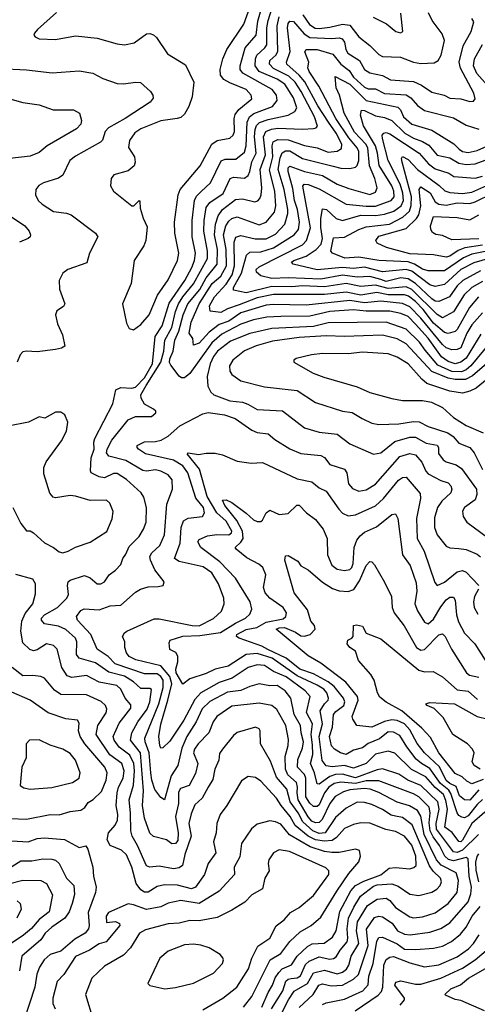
# Model space of a CAD drawing. Extents: x 1308313 to 1441400, y 959662 to 1036319.
# Tile 396 of 656: x 1352738 to 1355256, y 1020980 to 1026400. Entities that reach past the tile are written whole.
import ezdxf

# ---------------------------------------------------------------- set-up
doc = ezdxf.new("R2010")
doc.units = 0

msp = doc.modelspace()

# ---------------------------------------------------------------- linework, layer by layer
at = {"layer": '0CON10XD'}
for points in [[(1353365, 1024693.3), (1353405, 1024721.2), (1353451.4, 1024775), (1353496.5, 1024883.5), (1353555, 1024968.1), (1353606, 1025075), (1353612.9, 1025115), (1353591.5, 1025225), (1353589.1, 1025285), (1353610, 1025435), (1353621.3, 1025465), (1353730.7, 1025595), (1353795, 1025715.4), (1353825, 1025735.3), (1353895, 1025747.9), (1353913.6, 1025765), (1353919.5, 1025785), (1353918.1, 1025855), (1353923, 1025877), (1353943.3, 1025905), (1354014.6, 1025965), (1354011.8, 1025985), (1353985, 1026016.2), (1353895, 1026052.5), (1353860.8, 1026070.7), (1353843.5, 1026095), (1353841.2, 1026125), (1353856.7, 1026185), (1353877.2, 1026235), (1353971.6, 1026375), (1354030.6, 1026539.4)], [(1354171.3, 1020915), (1354216.7, 1021005), (1354247.7, 1021052.3), (1354321.5, 1021095), (1354355.4, 1021154.6), (1354415, 1021167.8), (1354485, 1021148), (1354515, 1021157.1), (1354536.8, 1021173.2), (1354549, 1021195), (1354562.3, 1021245), (1354604.5, 1021315), (1354591.5, 1021385), (1354597, 1021435), (1354650.9, 1021525), (1354705, 1021559.8), (1354754, 1021564), (1354775, 1021552.2), (1354805, 1021512.4), (1354885, 1021461.9), (1354905, 1021456.4), (1354955, 1021461.8), (1355025, 1021484.7), (1355096.5, 1021535), (1355145.7, 1021595), (1355152.1, 1021662.1), (1355139.2, 1021705), (1355056.5, 1021746.5), (1355031.3, 1021775), (1354962.7, 1021915), (1354945.8, 1022015.8), (1354926.3, 1022046.3), (1354883.7, 1022073.7), (1354815, 1022092.7), (1354715, 1022145.9), (1354666.5, 1022165), (1354635, 1022168.3), (1354555, 1022161.3), (1354519.7, 1022150.3), (1354473.6, 1022125), (1354445, 1022086.6), (1354402.1, 1021997.9), (1354385, 1021981.9), (1354365, 1021978.5), (1354345, 1021988.3), (1354325, 1022012.9), (1354270.8, 1022105), (1354264.4, 1022145), (1354266.3, 1022176.3), (1354260.5, 1022200.5), (1354214.1, 1022244.1), (1354199.8, 1022275), (1354198.7, 1022345), (1354215.8, 1022405.8), (1354217.7, 1022437.7), (1354201.9, 1022515), (1354153.7, 1022603.7), (1354125, 1022625.3), (1354055, 1022638.8), (1353905, 1022621.2), (1353822.7, 1022565), (1353801.8, 1022535), (1353778.8, 1022475), (1353720.8, 1022415), (1353700.5, 1022385), (1353695.3, 1022365), (1353718.3, 1022305), (1353705, 1022250), (1353670.3, 1022185), (1353622.5, 1022167.5), (1353611.2, 1022148.8), (1353611.8, 1022085), (1353596.3, 1022015), (1353610.1, 1021925), (1353607.5, 1021882.5), (1353595, 1021865.7), (1353575, 1021863.7), (1353545, 1021885.5), (1353474, 1021904), (1353455, 1021922.9), (1353424.8, 1022004.8), (1353413.7, 1022075), (1353419.9, 1022155), (1353402.3, 1022365), (1353347.3, 1022435), (1353354.3, 1022475), (1353388.1, 1022535), (1353440.1, 1022605), (1353455, 1022645.8), (1353462.7, 1022712.7), (1353455, 1022718.9), (1353405, 1022719), (1353365, 1022755.6), (1353315, 1022786.3), (1353228.1, 1022808.1), (1353155, 1022860.6), (1353065, 1022885.4), (1353050.6, 1022905), (1353051.9, 1022975), (1353045.8, 1022995), (1352992.6, 1023042.6), (1352951.9, 1023061.9), (1352875.3, 1023075.3), (1352857.8, 1023095), (1352858.5, 1023105), (1352874.6, 1023125), (1352945.3, 1023165), (1352996.7, 1023215), (1353006.9, 1023236.9), (1353001.6, 1023285), (1353005, 1023306), (1353015, 1023315.5), (1353095, 1023341.4), (1353125, 1023326.9), (1353165, 1023295.6), (1353185, 1023294.4), (1353204.2, 1023305), (1353230.8, 1023345), (1353265, 1023369.4), (1353295, 1023400.8), (1353305.3, 1023434.7), (1353322.5, 1023457.5), (1353339.8, 1023500.3), (1353394.6, 1023555), (1353418.5, 1023595), (1353433.2, 1023635), (1353436.6, 1023715), (1353421.7, 1023771.7), (1353406.9, 1023795), (1353325, 1023869.2), (1353275, 1023902.7), (1353255, 1023902.5), (1353205, 1023877.3), (1353175, 1023883.5), (1353131.8, 1023905), (1353127.3, 1023917.3), (1353132.3, 1023987.7), (1353147.5, 1024035), (1353145.7, 1024075), (1353151.1, 1024095), (1353249.7, 1024285), (1353267, 1024363), (1353295, 1024376.2), (1353355, 1024371.1), (1353375, 1024376.7), (1353425, 1024428.7), (1353468.7, 1024505), (1353484.2, 1024655.8), (1353522.9, 1024715), (1353560.2, 1024839.8), (1353646.8, 1024965), (1353684.8, 1025035), (1353699.5, 1025075), (1353705.9, 1025115), (1353686.7, 1025205), (1353686.5, 1025295), (1353700.4, 1025405), (1353711.6, 1025428.4), (1353736.2, 1025453.8), (1353788.7, 1025501.3), (1353847.5, 1025622.5), (1353868, 1025632), (1353927.9, 1025632.1), (1353975, 1025670), (1353984.6, 1025705.4), (1353989, 1025835), (1354003, 1025865), (1354026.9, 1025883.1), (1354128.3, 1025921.7), (1354155.3, 1025954.7), (1354150.8, 1025985), (1354127.5, 1026015), (1353966.4, 1026105), (1353951.6, 1026125), (1353950.8, 1026145), (1353979.2, 1026245), (1354038.8, 1026315), (1354048.6, 1026391.4), (1354078, 1026495)], [(1353433.2, 1024386.8), (1353515.2, 1024515), (1353530.8, 1024575), (1353537.2, 1024635), (1353575, 1024704.7), (1353595.7, 1024794.3), (1353612.3, 1024835), (1353636.2, 1024875), (1353694.9, 1024945), (1353771.1, 1025085), (1353771.2, 1025125), (1353751, 1025235), (1353752.8, 1025295), (1353765, 1025365.6), (1353785, 1025394.1), (1353856.9, 1025443.1), (1353895.4, 1025525), (1353915, 1025533.7), (1353975, 1025528.2), (1353995, 1025542.9), (1354005.1, 1025564.9), (1354015, 1025616.9), (1354039.7, 1025665), (1354030.8, 1025755), (1354034.2, 1025795.8), (1354041.9, 1025818.1), (1354057, 1025833), (1354105, 1025850.1), (1354216, 1025874), (1354252.1, 1025895), (1354262.1, 1025915), (1354245, 1025969.6), (1354196.5, 1026045), (1354155, 1026072), (1354056.2, 1026115), (1354033.3, 1026145), (1354035.5, 1026184.5), (1354043, 1026205), (1354087.6, 1026245), (1354098.2, 1026261.8), (1354098.2, 1026355), (1354105.1, 1026394.9), (1354135, 1026488)], [(1352940.3, 1026439.7), (1352836, 1026345), (1352820, 1026325), (1352816.7, 1026315), (1352822.5, 1026305), (1352845, 1026294.4), (1352935, 1026290.5), (1353045, 1026310), (1353165, 1026297.7), (1353275, 1026266.7), (1353315, 1026261.1), (1353367.4, 1026272.6), (1353435, 1026321.1), (1353455, 1026323.1), (1353475, 1026316.9), (1353491.4, 1026301.4), (1353551.1, 1026211.1), (1353651.3, 1026151.3), (1353695.7, 1026055), (1353686.4, 1025975), (1353668.6, 1025921.4), (1353645, 1025879.1), (1353625, 1025861.2), (1353604.1, 1025855.9), (1353515, 1025843.1), (1353405, 1025798.9), (1353372.3, 1025777.7), (1353342.5, 1025735), (1353336.5, 1025696.5), (1353370, 1025645), (1353374.4, 1025615), (1353368.6, 1025595), (1353335, 1025566.9), (1353256.7, 1025545), (1353242, 1025525), (1353238, 1025485), (1353253.8, 1025455), (1353355, 1025375.8), (1353365.5, 1025374.5), (1353395, 1025403.8), (1353399.4, 1025399.4), (1353401.7, 1025361.7), (1353416.6, 1025306.6), (1353439.4, 1025259.4), (1353432.9, 1025185), (1353421.4, 1025155), (1353367.5, 1025075), (1353352.3, 1024947.7), (1353303.9, 1024836.1), (1353325, 1024730), (1353340.7, 1024700.7), (1353365, 1024693.3)], [(1355275, 1024669.4), (1355195, 1024536.5), (1355165, 1024515.2), (1355135, 1024505.8), (1355095, 1024519.2), (1355058.8, 1024545), (1354985, 1024646.3), (1354915, 1024724.1), (1354875, 1024765.2), (1354835, 1024782.5), (1354775, 1024795.1), (1354644.6, 1024794.6), (1354575, 1024803.4), (1354445, 1024794), (1354335, 1024767.3), (1354175.4, 1024765.4), (1354097.1, 1024762.9), (1354025, 1024748.5), (1353955, 1024724.8), (1353850.4, 1024669.6), (1353795, 1024620.7), (1353675, 1024452.7), (1353645, 1024427.8), (1353628.3, 1024428.3), (1353615, 1024437.1), (1353568.9, 1024498.9), (1353563.2, 1024513.2), (1353565, 1024533.8), (1353582.6, 1024575), (1353592, 1024635), (1353613.1, 1024685), (1353637.8, 1024775), (1353664, 1024836), (1353728.8, 1024915), (1353765, 1024978.1), (1353825.5, 1025055), (1353825.9, 1025135), (1353809.2, 1025215), (1353815.7, 1025275), (1353829.7, 1025319.7), (1353854.8, 1025355), (1353925, 1025410.7), (1353964.3, 1025414.3), (1354032.2, 1025397.8), (1354047.5, 1025402.5), (1354059.2, 1025415), (1354067.4, 1025435), (1354071, 1025475), (1354061.2, 1025575), (1354091.1, 1025655), (1354079.3, 1025755), (1354093.3, 1025785), (1354122.7, 1025797.3), (1354157.6, 1025802.4), (1354295, 1025796.7), (1354355, 1025800.3), (1354370, 1025805), (1354375.8, 1025814.2), (1354360.7, 1025865), (1354287.3, 1026005), (1354254, 1026055), (1354219.2, 1026089.2), (1354135, 1026130.3), (1354112.6, 1026155), (1354114.8, 1026175), (1354146.8, 1026205), (1354158.3, 1026225), (1354154.4, 1026365.6), (1354166.1, 1026415)], [(1354296.3, 1026426.3), (1354332.5, 1026372.5), (1354363.8, 1026353.8), (1354385, 1026350.6), (1354445, 1026357.7), (1354515, 1026374.4), (1354555, 1026370), (1354605, 1026304.6), (1354665, 1026257.7), (1354715, 1026207.9), (1354735, 1026197.5), (1354833.4, 1026193.4), (1354905.3, 1026165.3), (1354945, 1026158.2), (1355018.3, 1026161.7), (1355040, 1026175), (1355057.9, 1026205), (1355074.6, 1026285), (1355062.2, 1026322.2), (1355006.9, 1026395), (1354988.1, 1026438.1)], [(1354683.7, 1026413.7), (1354756.2, 1026376.2), (1354807.5, 1026335), (1354833.3, 1026326.7), (1354845.8, 1026334.2), (1354835.6, 1026435)], [(1355074.2, 1025984.2), (1355105, 1025968.2), (1355165, 1025964.1), (1355215, 1025948.5), (1355235, 1025951.4), (1355244.4, 1025965), (1355236.9, 1025995), (1355162.8, 1026132.8), (1355155.9, 1026165), (1355178.8, 1026255), (1355222.8, 1026335), (1355237.1, 1026387.1), (1355226.4, 1026406.4)], [(1355284.6, 1024785.4), (1355225, 1024719.5), (1355199.2, 1024675), (1355165.8, 1024594.2), (1355145, 1024583.9), (1355115, 1024582.3), (1355085, 1024594.2), (1355065, 1024611.5), (1354945, 1024756.8), (1354885, 1024819.9), (1354845, 1024837.2), (1354725, 1024850.9), (1354635, 1024842), (1354555, 1024854.9), (1354315, 1024828.7), (1354135, 1024832.3), (1354095, 1024828), (1353955, 1024785.9), (1353888.7, 1024741.3), (1353835, 1024722), (1353780.1, 1024679.9), (1353725, 1024619.3), (1353695, 1024608), (1353690, 1024645), (1353670.5, 1024675), (1353682.4, 1024735), (1353724.9, 1024835), (1353796.9, 1024946.9), (1353845, 1024987.7), (1353876, 1025045), (1353873.3, 1025135), (1353860.3, 1025215), (1353872.3, 1025265), (1353888.3, 1025291.7), (1353905, 1025305.7), (1353935, 1025314.3), (1354055, 1025270.8), (1354095, 1025286), (1354139.2, 1025340.8), (1354146.9, 1025375), (1354141.5, 1025455), (1354111.7, 1025571.7), (1354130.6, 1025645), (1354128.1, 1025705), (1354133.3, 1025726.7), (1354159.3, 1025740.7), (1354215, 1025738.2), (1354305, 1025707.1), (1354375, 1025695.2), (1354435, 1025671.3), (1354484.8, 1025675.2), (1354508.8, 1025691.2), (1354509.8, 1025715), (1354480.3, 1025775), (1354438.1, 1025835), (1354379.1, 1025925), (1354307.6, 1026057.6), (1354275.2, 1026095.2), (1354208.3, 1026155), (1354206.5, 1026165), (1354226, 1026224), (1354212.3, 1026355), (1354215, 1026379.5), (1354225, 1026391.8), (1354245, 1026388.9), (1354302.5, 1026322.4), (1354335, 1026301.2), (1354455, 1026296.2), (1354495, 1026300.2), (1354511.8, 1026295), (1354525, 1026275.5), (1354532.9, 1026235), (1354544.2, 1026215), (1354607.5, 1026175), (1354636.1, 1026126.1), (1354665, 1026107.6), (1354735, 1026091.9), (1354778.5, 1026068.5), (1354905, 1026059.6), (1354949.3, 1026039.3), (1355005, 1026001.1), (1355074.2, 1025984.2)], [(1355262.9, 1024875), (1355213.1, 1024815), (1355145, 1024693.9), (1355135, 1024683.6), (1355095, 1024672), (1355075, 1024677.3), (1355015, 1024729.7), (1354957.7, 1024805), (1354915, 1024848.4), (1354877.4, 1024877.4), (1354855, 1024885.1), (1354765, 1024885.8), (1354702.5, 1024897.5), (1354615, 1024883.1), (1354535, 1024900.2), (1354415, 1024886.8), (1354135, 1024887.9), (1354045, 1024868.9), (1353945, 1024830.2), (1353881.6, 1024808.4), (1353845, 1024787.8), (1353785.3, 1024795.3), (1353783.2, 1024825), (1353810, 1024875), (1353875, 1024944.5), (1353907.6, 1024995), (1353919.5, 1025045), (1353918.4, 1025175), (1353928, 1025202), (1353955, 1025212.1), (1354033.3, 1025193.3), (1354095, 1025194.1), (1354145, 1025219.1), (1354197.1, 1025275), (1354213.9, 1025333.9), (1354214.1, 1025355), (1354193, 1025465), (1354160.4, 1025575), (1354171.5, 1025638.5), (1354182.8, 1025667.2), (1354201.2, 1025678.8), (1354225, 1025677.4), (1354295, 1025636.3), (1354462.6, 1025592.6), (1354505, 1025582.4), (1354555, 1025580.3), (1354585, 1025587.9), (1354595, 1025596.7), (1354604.5, 1025625.5), (1354604.5, 1025675), (1354595.8, 1025695), (1354548.5, 1025748.6), (1354476.8, 1025855), (1354383.5, 1026033.5), (1354330.3, 1026115), (1354322.8, 1026135), (1354328.9, 1026165), (1354307.4, 1026222.6), (1354313.8, 1026236.2), (1354375, 1026236.3), (1354460.4, 1026210.4), (1354505.2, 1026155), (1354550.3, 1026120.3), (1354575, 1026083.1), (1354635, 1026029), (1354655, 1026020), (1354695, 1026018.4), (1354745, 1025994.3), (1354865, 1025986.5), (1354890.4, 1025970.4), (1354927.3, 1025927.3), (1354965, 1025899.7), (1355125, 1025859.1), (1355195, 1025818.7), (1355265, 1025796.7)], [(1355403.8, 1025935), (1355253.9, 1026103.9), (1355235.9, 1026145), (1355240, 1026185), (1355285, 1026263.8)], [(1352625, 1026130.8), (1352775, 1026123.1), (1352917.4, 1026107.4), (1353065, 1026118.5), (1353140, 1026105), (1353196.3, 1026076.3), (1353275, 1026049.4), (1353307, 1026047), (1353376.6, 1026056.6), (1353403.4, 1026053.4), (1353458.6, 1026005), (1353471.4, 1025985), (1353472.7, 1025967.3), (1353455.8, 1025945), (1353317.7, 1025855), (1353226.4, 1025805), (1353208.9, 1025785), (1353192.9, 1025737.1), (1353182.9, 1025725), (1353045, 1025649.2), (1353013.5, 1025625), (1352975, 1025544.3), (1352952.3, 1025527.7), (1352868.6, 1025501.4), (1352843.7, 1025486.3), (1352827.5, 1025465), (1352825.7, 1025435), (1352840, 1025405), (1352862.5, 1025385), (1352925, 1025344.4), (1352995, 1025334.4), (1353021.2, 1025325), (1353155.5, 1025225.5), (1353167.5, 1025205), (1353122.5, 1025115), (1353108.1, 1025061.9), (1353003.8, 1025025), (1352975, 1025003.8), (1352955.8, 1024965), (1352957, 1024917), (1352985.6, 1024835), (1352978.3, 1024821.7), (1352942.6, 1024797.4), (1352934.4, 1024775), (1352945.6, 1024725), (1352974.5, 1024664.5), (1352986.9, 1024603.1), (1352968.7, 1024591.3), (1352935.7, 1024584.3), (1352835, 1024572.5), (1352775, 1024575.7), (1352755, 1024570.8), (1352740.8, 1024555), (1352724, 1024515)], [(1355285, 1024959.5), (1355226.1, 1024925), (1355184, 1024886), (1355125, 1024791.2), (1355065, 1024759.5), (1355035, 1024776.2), (1354895, 1024913.9), (1354865, 1024928.5), (1354765, 1024920.2), (1354695, 1024939.1), (1354615, 1024930.7), (1354535, 1024947), (1354415, 1024930), (1354295, 1024934.5), (1354235, 1024928.9), (1354125, 1024931.9), (1353985, 1024896.7), (1353915, 1024911.8), (1353914.8, 1024925), (1353959.3, 1025005), (1353985.9, 1025104.1), (1354005, 1025120), (1354065, 1025121.8), (1354135, 1025143.8), (1354247.5, 1025215), (1354273, 1025245), (1354277.6, 1025285), (1354267.1, 1025355), (1354250.1, 1025405), (1354241.1, 1025471.1), (1354214.8, 1025565), (1354215.2, 1025584.8), (1354225, 1025594.1), (1354305, 1025563.5), (1354405, 1025542), (1354485, 1025495.2), (1354549.3, 1025470.7), (1354665, 1025438), (1354695, 1025451.2), (1354705.3, 1025475), (1354692.6, 1025525), (1354662.4, 1025595), (1354654.3, 1025695), (1354642.7, 1025715), (1354580.6, 1025780.6), (1354523.6, 1025885), (1354498.4, 1025985), (1354479, 1026025), (1354473.6, 1026086.4), (1354555.4, 1026045), (1354645, 1025954.5), (1354818.2, 1025918.2), (1354832.9, 1025902.9), (1354849.8, 1025865), (1354895, 1025824.7), (1355005, 1025792.2), (1355126.9, 1025716.9), (1355156.3, 1025686.3), (1355175, 1025674.4), (1355205, 1025667.9), (1355255, 1025678.9), (1355345, 1025720.4)], [(1352585, 1025991.5), (1352755, 1025943.8), (1352845, 1025931.5), (1352923.1, 1025903.1), (1353033.4, 1025903.4), (1353067.5, 1025885), (1353078.5, 1025845), (1353074.4, 1025825), (1353050.5, 1025799.5), (1352890, 1025705), (1352845, 1025668.9), (1352795, 1025648.8), (1352684.7, 1025635.3)], [(1355273.2, 1025016.8), (1355176.9, 1024965), (1355144.4, 1024935), (1355102.5, 1024875), (1355045, 1024847.8), (1355025, 1024851.2), (1355005, 1024864), (1354915, 1024947.3), (1354875, 1024973.5), (1354835, 1024978.2), (1354755, 1024959.2), (1354725, 1024969.4), (1354664.4, 1024985.6), (1354595, 1024981.8), (1354515, 1024992.8), (1354395, 1024971.4), (1354215, 1024979.6), (1354125.7, 1024975.7), (1354065, 1024989.8), (1354040.2, 1025010.3), (1354039.6, 1025025), (1354055, 1025039.7), (1354295, 1025160.4), (1354317, 1025185), (1354337.6, 1025255), (1354296.9, 1025483.1), (1354303.5, 1025495), (1354325, 1025493.4), (1354385, 1025469.5), (1354535.3, 1025384.7), (1354645, 1025372.6), (1354696.6, 1025373.4), (1354781.5, 1025405), (1354798.9, 1025425), (1354796.9, 1025455), (1354786, 1025485), (1354716.8, 1025596.8), (1354707.4, 1025665), (1354695.3, 1025705), (1354629.3, 1025815), (1354612.6, 1025875), (1354618.5, 1025901.5), (1354635, 1025899.4), (1354695, 1025869.7), (1354745, 1025862), (1354785, 1025845.2), (1354857.4, 1025775), (1354905, 1025746.7), (1354955, 1025730), (1354989.5, 1025709.5), (1355034.6, 1025654.6), (1355105, 1025638.7), (1355155, 1025610.6), (1355195, 1025602.4), (1355245, 1025606.2), (1355353.9, 1025646.1)], [(1355325, 1025086.6), (1355237.7, 1025062.3), (1355165, 1025024.3), (1355075, 1024942.5), (1355025, 1024931.9), (1354995, 1024939.7), (1354895.2, 1025015), (1354865, 1025025.3), (1354735, 1025012.4), (1354635, 1025036.7), (1354575, 1025029.5), (1354515, 1025035.6), (1354375, 1025022.2), (1354243.4, 1025053.4), (1354233.3, 1025065), (1354246.7, 1025075), (1354315, 1025098.5), (1354369, 1025135), (1354396, 1025165), (1354404.8, 1025195.2), (1354394.6, 1025255.4), (1354394.2, 1025305.8), (1354405, 1025358.1), (1354425.4, 1025355), (1354479.5, 1025305), (1354515, 1025293.8), (1354615, 1025322.9), (1354698.3, 1025321.7), (1354745, 1025329.3), (1354795.9, 1025345), (1354837.4, 1025375), (1354849.7, 1025405), (1354845.6, 1025445), (1354830.7, 1025495), (1354766.4, 1025625), (1354734.8, 1025745.2), (1354733.3, 1025765), (1354740.9, 1025775), (1354755, 1025778.1), (1354775, 1025772.3), (1354935.6, 1025665.6), (1354986.8, 1025606.8), (1355025, 1025579.3), (1355098.6, 1025555), (1355125.9, 1025535.9), (1355245, 1025527), (1355285, 1025538.5)], [(1355505, 1025164.2), (1355225, 1025109.4), (1355180.5, 1025089.5), (1355075, 1025017.5), (1354985, 1025017.2), (1354955, 1025027.4), (1354911.1, 1025055), (1354875, 1025066.4), (1354715, 1025075.2), (1354605, 1025093.3), (1354527, 1025087), (1354459.2, 1025115), (1354450, 1025125), (1354465, 1025198.6), (1354525, 1025202.7), (1354604.3, 1025245.7), (1354645, 1025258.7), (1354772.3, 1025275), (1354846.9, 1025313.1), (1354882.3, 1025345), (1354892.9, 1025377.1), (1354894.7, 1025425), (1354843, 1025615), (1354839.2, 1025635), (1354844.1, 1025645.9), (1354875, 1025629.6), (1354926.5, 1025575), (1355047, 1025487), (1355077.9, 1025457.9), (1355105, 1025448.6), (1355175, 1025442.5), (1355225, 1025451.2), (1355325, 1025494.8)], [(1355285, 1025158.9), (1355186.6, 1025143.4), (1355151.4, 1025128.6), (1355105, 1025097.7), (1355085, 1025092.8), (1355015, 1025105.2), (1354885, 1025110.4), (1354755.8, 1025145), (1354705, 1025169.1), (1354696.8, 1025185), (1354715, 1025208.7), (1354865, 1025249.6), (1354921.3, 1025305), (1354934.2, 1025325.8), (1354945.4, 1025375), (1354936.7, 1025465), (1354945, 1025480.4), (1354996.5, 1025446.5), (1355025, 1025397.8), (1355044.3, 1025384.3), (1355085, 1025378.8), (1355145, 1025391.9), (1355215, 1025388.7), (1355245, 1025396.9), (1355341.4, 1025445)], [(1352676.7, 1025325), (1352765.7, 1025265), (1352790, 1025235), (1352797.5, 1025215), (1352796, 1025205), (1352785, 1025195.8), (1352737.5, 1025175)], [(1355265, 1025194.4), (1355115, 1025187.5), (1355065, 1025211.4), (1355027.4, 1025217.4), (1355008.7, 1025228.7), (1355000, 1025245), (1354998.8, 1025265), (1355015, 1025315.6), (1355145, 1025311.5), (1355215, 1025297.3), (1355265, 1025325.4)], [(1355325, 1024621.1), (1355220.6, 1024495), (1355195, 1024473.3), (1355168.4, 1024461.6), (1355115, 1024464.1), (1355038.9, 1024498.9), (1354969.9, 1024579.9), (1354937.7, 1024625), (1354865, 1024695.6), (1354755, 1024734.1), (1354435, 1024730.9), (1354355, 1024711.5), (1354125, 1024700.6), (1354005, 1024672.4), (1353898.8, 1024631.2), (1353825.8, 1024575), (1353805, 1024546.2), (1353786.5, 1024505), (1353769.7, 1024435), (1353773.3, 1024383.3), (1353789.8, 1024349.8), (1353805.6, 1024335), (1353895, 1024301.2), (1353963.3, 1024295), (1353992.7, 1024282.8), (1354045, 1024254.7), (1354185, 1024246), (1354305, 1024152.9), (1354385, 1024128.9), (1354485, 1024117.7), (1354555, 1024064.5), (1354685, 1024009.1), (1354725, 1024016.2), (1354801.6, 1024078.4), (1354885, 1024102.7), (1354915, 1024101.3), (1354975, 1024068.7), (1355035, 1024058.8), (1355042.8, 1024045), (1355042.8, 1024012.8), (1355067.5, 1023977.5), (1355085, 1023965.3), (1355139.7, 1023949.7), (1355168.8, 1023928.8), (1355251.3, 1023815), (1355253.1, 1023786.9), (1355243.8, 1023756.2), (1355185.6, 1023715), (1355174.5, 1023695), (1355177.5, 1023665), (1355198.9, 1023635), (1355395, 1023489.6)], [(1355375, 1024564.3), (1355229.9, 1024440.1), (1355190.8, 1024419.2), (1355135, 1024418.7), (1355095, 1024427.3), (1355005, 1024463.3), (1354865, 1024616.1), (1354815, 1024643.1), (1354735, 1024663), (1354525, 1024656.3), (1354425, 1024660.4), (1354275, 1024650.4), (1354129.5, 1024630.5), (1354040, 1024605), (1353975, 1024577.6), (1353910, 1024525), (1353892.7, 1024495), (1353894.6, 1024465), (1353905, 1024447.1), (1353955, 1024411.1), (1354085, 1024378.2), (1354265, 1024359.1), (1354365, 1024293.1), (1354515, 1024245.4), (1354567.3, 1024237.3), (1354622.9, 1024205), (1354675, 1024178.8), (1354715, 1024170.8), (1354825, 1024174.8), (1354905, 1024188.4), (1354935.6, 1024185.6), (1354985, 1024160.8), (1355093.5, 1024125), (1355122.3, 1024105), (1355155, 1024069.3), (1355214.5, 1024045), (1355238.2, 1024015), (1355284.8, 1023924.8)], [(1355309.4, 1024420.6), (1355248.8, 1024371.2), (1355215, 1024354.3), (1355175, 1024344.3), (1355105, 1024355.8), (1354977.8, 1024397.8), (1354950.3, 1024420.3), (1354875, 1024504.7), (1354815, 1024542.9), (1354765, 1024560.9), (1354625, 1024569.5), (1354545, 1024561.4), (1354405, 1024562.2), (1354344.1, 1024555.9), (1354260, 1024535), (1354246.7, 1024525), (1354246.7, 1024515), (1354353.6, 1024453.6), (1354411.5, 1024431.5), (1354595, 1024378.9), (1354665, 1024346.9), (1354785, 1024315.4), (1354845, 1024303.1), (1354955, 1024302.9), (1355004, 1024294), (1355065, 1024264.5), (1355125, 1024210.7), (1355195, 1024165.8), (1355288.5, 1024125)], [(1354276.7, 1020963.3), (1354352.3, 1021035), (1354384.6, 1021085), (1354405, 1021093.5), (1354452.1, 1021082.1), (1354514.7, 1021085.3), (1354575, 1021118.4), (1354602.7, 1021145), (1354654.6, 1021305), (1354646.5, 1021393.5), (1354691.1, 1021458.9), (1354715, 1021466.4), (1354735, 1021461.2), (1354787.1, 1021427.1), (1354816, 1021385), (1354855, 1021366), (1354887.2, 1021362.8), (1354995, 1021377.1), (1355055, 1021397.1), (1355105, 1021428.2), (1355206.5, 1021545), (1355220.8, 1021589.2), (1355224.5, 1021625), (1355210.6, 1021685), (1355205, 1021780.5), (1355195, 1021788.3), (1355125, 1021769.5), (1355098.1, 1021778.1), (1355076.5, 1021796.5), (1355047.8, 1021855), (1355012.7, 1021902.7), (1354997.1, 1021935), (1354991.4, 1021978.6), (1354997.1, 1022035), (1354991, 1022065), (1354935, 1022122.4), (1354905, 1022139.5), (1354715, 1022209.7), (1354645, 1022210.8), (1354585, 1022195.9), (1354505, 1022203.7), (1354469.1, 1022195), (1354438.3, 1022175), (1354415.1, 1022145), (1354385, 1022079), (1354375, 1022070), (1354355, 1022069.7), (1354335, 1022086.7), (1354313.3, 1022123.3), (1354313.4, 1022225), (1354304.9, 1022244.9), (1354266, 1022285), (1354267.6, 1022327.6), (1354295, 1022391.1), (1354299.3, 1022425), (1354286.1, 1022475), (1354283.1, 1022515), (1354248.8, 1022575), (1354230.6, 1022665), (1354198.7, 1022705), (1354155, 1022734.7), (1354115, 1022732.9), (1354055, 1022743.8), (1354005, 1022730.5), (1353955, 1022706.9), (1353881.3, 1022698.7), (1353785, 1022647.6), (1353742.5, 1022607.5), (1353708.6, 1022535), (1353657.2, 1022455), (1353629.6, 1022390.4), (1353608.3, 1022295), (1353571.5, 1022238.5), (1353535, 1022106), (1353515, 1022118.2), (1353481.9, 1022161.9), (1353465.2, 1022215), (1353460.1, 1022255), (1353450.7, 1022365), (1353427.7, 1022425), (1353426.8, 1022445), (1353503.5, 1022635), (1353528.4, 1022725), (1353526.9, 1022765), (1353514.5, 1022785), (1353495, 1022799.7), (1353425, 1022800.2), (1353264.2, 1022855), (1353224.7, 1022894.7), (1353163.9, 1022935), (1353130.2, 1023015), (1353055.5, 1023095), (1353051.1, 1023115), (1353075, 1023147.5), (1353093.4, 1023156.6), (1353175, 1023151.8), (1353235.8, 1023174.2), (1353295, 1023177.5), (1353375, 1023248.5), (1353402.5, 1023265), (1353445, 1023279.1), (1353500.8, 1023280.8), (1353527.5, 1023285), (1353533.8, 1023305), (1353481.9, 1023371.9), (1353457.2, 1023425), (1353454.1, 1023445), (1353465.4, 1023465), (1353508.7, 1023505), (1353534.7, 1023565), (1353547.3, 1023732.7), (1353579.6, 1023815), (1353576.4, 1023866.4), (1353555.5, 1023895), (1353515.6, 1023915), (1353485, 1023922.5), (1353435, 1023914.8), (1353415, 1023918.8), (1353322.7, 1023972.7), (1353228.1, 1023998.1), (1353215.3, 1024015.3), (1353219, 1024035), (1353245.8, 1024085), (1353335, 1024198.2), (1353375, 1024215.4), (1353462.5, 1024215), (1353487.5, 1024235), (1353486.7, 1024245), (1353475, 1024256.7), (1353425, 1024283.8), (1353406.8, 1024316.8), (1353405.5, 1024335), (1353433.2, 1024386.8)], [(1352975.6, 1023465.6), (1353005, 1023474.6), (1353045, 1023496.2), (1353125.3, 1023524.7), (1353216.7, 1023583.3), (1353246.9, 1023653.1), (1353253, 1023693), (1353235, 1023739.2), (1353215, 1023755.4), (1353126.2, 1023753.8), (1353045, 1023777.9), (1353015, 1023781.1), (1352935, 1023767.5), (1352922.2, 1023772.2), (1352904.6, 1023794.6), (1352870.9, 1023900.9), (1352870.4, 1023935), (1352884.7, 1023965.3), (1352968.1, 1024081.9), (1352995.8, 1024135), (1353003.8, 1024185), (1352986.7, 1024225), (1352965, 1024238.8), (1352935, 1024240), (1352876.2, 1024206.2), (1352845, 1024213.3), (1352785.7, 1024184.3), (1352675, 1024162)], [(1355261.8, 1021915), (1355175, 1021829.1), (1355145, 1021816.1), (1355125, 1021819.2), (1355032.3, 1021945), (1355029.9, 1021975), (1355045.9, 1022055), (1355038.7, 1022095), (1354945, 1022184.8), (1354874.3, 1022214.3), (1354825, 1022247.1), (1354735, 1022276.5), (1354705, 1022271.5), (1354585, 1022227.5), (1354515, 1022247.3), (1354475, 1022245.3), (1354445, 1022234.6), (1354385, 1022192.6), (1354375, 1022194.6), (1354359.7, 1022255), (1354339, 1022305), (1354350.9, 1022355), (1354348.7, 1022408.7), (1354342.2, 1022465), (1354349, 1022525), (1354315.9, 1022585.9), (1354337.1, 1022675), (1354309.2, 1022705), (1354205, 1022782.6), (1354135, 1022812.8), (1354085, 1022844.8), (1354045, 1022848), (1353994.4, 1022835), (1353907.1, 1022775), (1353835, 1022751.2), (1353735, 1022695.3), (1353701.9, 1022658.1), (1353640.8, 1022545), (1353565, 1022428.1), (1353525, 1022392), (1353515, 1022390), (1353508.5, 1022405), (1353504.4, 1022455), (1353515, 1022522.9), (1353553.3, 1022655), (1353575.3, 1022744.7), (1353564.6, 1022785), (1353515, 1022844.3), (1353376.8, 1022876.8), (1353340.8, 1022895), (1353326.2, 1022915), (1353316, 1022945), (1353316.7, 1022975), (1353303.8, 1023005), (1353314, 1023025), (1353328, 1023035), (1353478.5, 1023101.5), (1353505, 1023102.4), (1353687.5, 1023065), (1353725, 1023064.2), (1353805, 1023103.3), (1353849.2, 1023145), (1353863.8, 1023185), (1353861.5, 1023215), (1353831.4, 1023295), (1353795, 1023355.3), (1353747.8, 1023387.8), (1353615, 1023418.4), (1353590, 1023435), (1353621.4, 1023518.6), (1353625.9, 1023604.1), (1353639, 1023641), (1353665, 1023656.7), (1353744.7, 1023665.3), (1353755.3, 1023684.7), (1353748.6, 1023715), (1353707.1, 1023767.1), (1353662.8, 1023905), (1353635, 1023944), (1353585, 1023974.8), (1353431, 1024011), (1353392.5, 1024035), (1353384, 1024045), (1353384.5, 1024055.5), (1353424.2, 1024075.8), (1353485, 1024077.6), (1353515.8, 1024085), (1353555, 1024107.7), (1353618.5, 1024165), (1353745, 1024230.3), (1353775, 1024238.1), (1353864.7, 1024225.3), (1353924.3, 1024205), (1354015, 1024140.3), (1354045, 1024128), (1354105, 1024119.6), (1354141.7, 1024088.3), (1354225, 1024038.5), (1354285, 1024012.5), (1354395, 1024001.5), (1354415, 1023989.5), (1354445, 1023952.1), (1354525, 1023926.2), (1354538.2, 1023905), (1354547.1, 1023845), (1354569.9, 1023819.9), (1354605, 1023804.6), (1354645, 1023811.8), (1354695, 1023842.8), (1354830, 1023995), (1354885, 1024011.6), (1354915, 1024003.8), (1354950.6, 1023965), (1354972.2, 1023915), (1354985, 1023900.7), (1355055, 1023862.8), (1355095, 1023850), (1355109.6, 1023835), (1355116.2, 1023815), (1355110, 1023795), (1355060.2, 1023749.8), (1355037.2, 1023715), (1355021.2, 1023658.8), (1355020.3, 1023605), (1355035.4, 1023565), (1355085, 1023501.5), (1355105, 1023492.9), (1355155, 1023489.3), (1355195, 1023483.5), (1355255, 1023457.8), (1355274, 1023444)], [(1355297.2, 1022037.2), (1355225, 1021976.3), (1355175, 1021883), (1355165, 1021874.8), (1355155, 1021875.9), (1355117, 1021927), (1355077.7, 1021955), (1355092.1, 1022055), (1355083.1, 1022103.1), (1355069.6, 1022135), (1355024.1, 1022174.1), (1354972.5, 1022232.5), (1354893.5, 1022273.5), (1354803.1, 1022363.1), (1354765, 1022374.2), (1354695, 1022357.6), (1354645, 1022305.2), (1354575, 1022280.7), (1354525, 1022294.3), (1354457.7, 1022287.7), (1354423.6, 1022293.6), (1354402.7, 1022322.7), (1354386.4, 1022455), (1354403.5, 1022525), (1354390.7, 1022595), (1354415, 1022633.5), (1354435, 1022654), (1354437.6, 1022665), (1354427.3, 1022695), (1354411, 1022715), (1354375, 1022737.4), (1354265, 1022787.6), (1354127.2, 1022885), (1354045, 1022911.9), (1353984.7, 1022905), (1353885, 1022841.7), (1353814.3, 1022825), (1353765, 1022800.5), (1353675, 1022771.1), (1353635, 1022743.1), (1353599.9, 1022805), (1353596.7, 1022825), (1353608.8, 1022865), (1353607.4, 1022897.4), (1353597.7, 1022917.7), (1353564.1, 1022934.1), (1353560.9, 1022969.1), (1353566, 1022984), (1353635, 1023005.9), (1353730, 1023010), (1353842.8, 1023027.2), (1353925, 1023078.2), (1353980, 1023105), (1354005, 1023127.8), (1354014.7, 1023155), (1354007.1, 1023195), (1353924.7, 1023325), (1353839.4, 1023415), (1353734.5, 1023495), (1353717.5, 1023525), (1353725, 1023539.5), (1353772, 1023558), (1353823, 1023567), (1353888, 1023565), (1353904, 1023575), (1353904.7, 1023585.3), (1353875, 1023639.5), (1353823.6, 1023685), (1353768.9, 1023775), (1353726.8, 1023925), (1353660, 1024010), (1353665, 1024015.9), (1353722.7, 1024007.3), (1353765, 1024014.6), (1353813.7, 1024013.7), (1353853.3, 1024005), (1353935, 1023970), (1354011.3, 1023958.7), (1354075, 1023962.7), (1354265, 1023872.9), (1354345, 1023856.9), (1354385, 1023823.8), (1354425.2, 1023805.2), (1354494.8, 1023704.8), (1354515, 1023683.6), (1354545, 1023668.2), (1354585, 1023675.3), (1354695.5, 1023724.5), (1354740, 1023765), (1354821.6, 1023865), (1354845, 1023880), (1354865, 1023881.5), (1354941.9, 1023791.9), (1354942.5, 1023765), (1354920.7, 1023655), (1354924.7, 1023545), (1354964.1, 1023475), (1355021.9, 1023301.9), (1355035, 1023285.6), (1355075, 1023304.7), (1355145, 1023361.6), (1355175, 1023367.2), (1355195, 1023359.3), (1355263.9, 1023285)], [(1355285, 1022107.1), (1355255, 1022080.7), (1355205, 1022017.3), (1355185, 1022006.1), (1355170.5, 1022010.5), (1355155, 1022020), (1355145.1, 1022035.1), (1355110.7, 1022140.7), (1355098.7, 1022158.7), (1355052.9, 1022195), (1354995, 1022279.2), (1354948.3, 1022305), (1354920.3, 1022330.3), (1354867.6, 1022397.6), (1354829.1, 1022459.1), (1354795, 1022478.7), (1354765, 1022480.8), (1354717.5, 1022442.5), (1354655, 1022416.3), (1354625, 1022391.3), (1354575, 1022380), (1354535.2, 1022354.8), (1354504, 1022364), (1354470.6, 1022385), (1354453.6, 1022403.6), (1354443, 1022455), (1354459.1, 1022505), (1354465.2, 1022575), (1354477.7, 1022592.3), (1354520.8, 1022625), (1354527.2, 1022645), (1354520.6, 1022665), (1354469, 1022729), (1354435, 1022755.1), (1354355, 1022799.7), (1354279.8, 1022825), (1354205, 1022886.3), (1354103.3, 1022933.3), (1354071.3, 1022951.3), (1353945.1, 1022995.1), (1353930.3, 1023005), (1353932.6, 1023015), (1353985, 1023044), (1354042.1, 1023055), (1354095, 1023083), (1354187.6, 1023102.4), (1354202.3, 1023115), (1354205.5, 1023135), (1354187.6, 1023165), (1354115.1, 1023215.1), (1354088, 1023245), (1354078.8, 1023275), (1354091.6, 1023345), (1354076.2, 1023385), (1354053.8, 1023403.8), (1353987.9, 1023437.9), (1353929.4, 1023485), (1353924.4, 1023495), (1353955.5, 1023524.5), (1353967.7, 1023545), (1353964.3, 1023585), (1353933.3, 1023643.3), (1353867.3, 1023725), (1353853.1, 1023755), (1353875, 1023757.1), (1353905, 1023741.8), (1353985, 1023684.1), (1354025, 1023647.5), (1354045, 1023638.1), (1354065, 1023638.6), (1354074, 1023645), (1354094.6, 1023685.4), (1354115, 1023700.8), (1354165, 1023676.7), (1354215, 1023681.1), (1354263.1, 1023726.9), (1354275, 1023726.9), (1354315.4, 1023685.4), (1354365, 1023648.1), (1354407.3, 1023595), (1354429.3, 1023545), (1354431.9, 1023455), (1354455, 1023397.8), (1354485, 1023376.1), (1354525, 1023368), (1354555, 1023373.1), (1354566.5, 1023385), (1354573.1, 1023406.9), (1354578.6, 1023495), (1354593.6, 1023535), (1354610.7, 1023559.3), (1354635, 1023579.1), (1354701.2, 1023608.8), (1354785, 1023677.1), (1354805, 1023680.6), (1354818.4, 1023655), (1354843.9, 1023455), (1354886.6, 1023395), (1354920.1, 1023300.1), (1354922.4, 1023255), (1354912.1, 1023185), (1354926.5, 1023146.5), (1354965, 1023084.3), (1354985, 1023074.5), (1355015, 1023099.6), (1355055, 1023168.4), (1355085, 1023206.6), (1355105, 1023221.5), (1355125, 1023221.4), (1355134.7, 1023204.7), (1355141.7, 1023125), (1355151.7, 1023085), (1355185, 1023022.7), (1355242.7, 1022965), (1355298.9, 1022875)], [(1352699.6, 1023715), (1352745, 1023626.7), (1352775, 1023585.7), (1352795, 1023586), (1352815, 1023575.7), (1352875, 1023520), (1352925, 1023494.4), (1352955, 1023471.1), (1352975.6, 1023465.6)], [(1355265, 1022160.3), (1355215, 1022104.4), (1355185, 1022105.3), (1355157.2, 1022127.2), (1355139.7, 1022179.7), (1355105, 1022195.3), (1355085, 1022212.1), (1355047.4, 1022287.4), (1354965.3, 1022365.3), (1354925, 1022416.5), (1354885, 1022490.7), (1354855, 1022523.9), (1354815, 1022542.1), (1354785.8, 1022545.8), (1354745, 1022537.9), (1354675, 1022505.7), (1354594, 1022515), (1354570.6, 1022550.6), (1354568.2, 1022565), (1354600, 1022655), (1354596.2, 1022675), (1354532.6, 1022752.6), (1354395, 1022858.8), (1354325, 1022899.1), (1354149.5, 1023045), (1354166.7, 1023053.2), (1354195, 1023054.4), (1354255, 1023029.1), (1354285, 1023009.3), (1354305, 1023005.8), (1354335.6, 1023015), (1354364.2, 1023045), (1354361.1, 1023065), (1354340, 1023090), (1354321.2, 1023151.2), (1354248.9, 1023245), (1354196.7, 1023425), (1354201.1, 1023448.9), (1354215, 1023451.5), (1354269.4, 1023419.4), (1354285, 1023394.2), (1354325, 1023371.9), (1354404.8, 1023304.8), (1354459.9, 1023269.9), (1354495, 1023256.5), (1354545, 1023252.7), (1354576, 1023264), (1354607.9, 1023312.1), (1354645, 1023395.4), (1354665, 1023417.5), (1354675, 1023416), (1354690, 1023400), (1354745, 1023303.8), (1354784.4, 1023225), (1354787.7, 1023165), (1354798.9, 1023135), (1354852.8, 1023062.8), (1354922.3, 1022945), (1354945, 1022930.3), (1354965, 1022932.8), (1355045, 1023014.6), (1355065, 1023019.5), (1355078.9, 1023005), (1355114, 1022935), (1355196.2, 1022805), (1355212.9, 1022792.9), (1355265, 1022781.2)], [(1354123.5, 1020955), (1354186.2, 1021053.8), (1354202.3, 1021107.7), (1354215, 1021118.5), (1354231.8, 1021121.8), (1354265, 1021126.6), (1354282.4, 1021137.6), (1354310.6, 1021199.4), (1354331.6, 1021218.4), (1354385, 1021241.5), (1354445, 1021229.4), (1354465, 1021231.9), (1354479, 1021241), (1354501.4, 1021278.6), (1354540.6, 1021325), (1354544.2, 1021345), (1354539.2, 1021395), (1354547.6, 1021455), (1354575.8, 1021515), (1354613, 1021575), (1354685, 1021630.2), (1354705, 1021637.2), (1354785, 1021643.1), (1354820.6, 1021630.6), (1354885, 1021587.5), (1354935, 1021579.6), (1355005, 1021598), (1355033.5, 1021615), (1355051.5, 1021635), (1355058.4, 1021655), (1355052.8, 1021675), (1355012.8, 1021712.8), (1354993.1, 1021743.1), (1354898.1, 1021968.1), (1354845, 1022008.4), (1354805, 1022015.2), (1354781.2, 1022021.2), (1354735, 1022052.4), (1354675, 1022079.3), (1354635, 1022090.3), (1354595, 1022092.5), (1354535, 1022060.6), (1354475, 1022007.8), (1354419.4, 1021925), (1354385, 1021921.1), (1354350.3, 1021935), (1354296.6, 1021985), (1354270.4, 1022035), (1354226.2, 1022095), (1354207.6, 1022165), (1354151.2, 1022231.2), (1354118.5, 1022318.5), (1354063.5, 1022413.5), (1354062, 1022485), (1354055, 1022496), (1354035, 1022505.6), (1353934, 1022476), (1353915, 1022460.8), (1353853.3, 1022385), (1353838.2, 1022361.8), (1353833.1, 1022325), (1353812.4, 1022275), (1353801.4, 1022218.6), (1353774.7, 1022175), (1353742.5, 1022115), (1353701.5, 1022078.5), (1353681.5, 1022028.5), (1353668.4, 1021975), (1353681.2, 1021905), (1353646.5, 1021805), (1353633.6, 1021745), (1353615, 1021731.3), (1353585, 1021726.9), (1353505, 1021740.3), (1353454.7, 1021734.7), (1353435, 1021742.3), (1353385.7, 1021855), (1353357.1, 1021905), (1353349, 1021935), (1353347.9, 1022035), (1353339.8, 1022105), (1353364.1, 1022185.9), (1353370.2, 1022265), (1353366, 1022305), (1353345, 1022351.4), (1353285.2, 1022395), (1353258.3, 1022435), (1353252.1, 1022455), (1353285, 1022527.9), (1353349.1, 1022610.9), (1353349.4, 1022629.4), (1353318.7, 1022665), (1353294.2, 1022715), (1353272.1, 1022735), (1353175, 1022754.4), (1353105, 1022791.1), (1353025, 1022779.5), (1352999, 1022789), (1352970, 1022835), (1352944.7, 1022934.7), (1352925, 1022956.2), (1352885, 1022963.8), (1352835, 1022931.2), (1352815, 1022925.4), (1352793.3, 1022933.3), (1352755, 1022970), (1352743.7, 1023035), (1352750.6, 1023089.4), (1352768.3, 1023131.7), (1352810.2, 1023185), (1352825, 1023240), (1352824.5, 1023295), (1352811.2, 1023321.2), (1352716.1, 1023346.1)], [(1355263.4, 1023265), (1355240.8, 1023225), (1355234.2, 1023195), (1355238.7, 1023165), (1355258, 1023128)], [(1355288.5, 1022218.5), (1355225, 1022194.4), (1355198.8, 1022208.8), (1355173.3, 1022233.3), (1355135, 1022251.4), (1355043.6, 1022365), (1354998.1, 1022448.1), (1354950.9, 1022500.9), (1354841.3, 1022595), (1354753.6, 1022643.6), (1354720.4, 1022670.4), (1354707, 1022695), (1354688.8, 1022765), (1354670.9, 1022795), (1354602.9, 1022872.9), (1354585, 1022924.2), (1354554.2, 1022944.2), (1354539.6, 1022965), (1354543.8, 1022985), (1354566.2, 1022995), (1354573.8, 1023005), (1354575.5, 1023064.5), (1354590.9, 1023069.1), (1354625, 1023061.4), (1354645, 1023024), (1354725, 1022991.4), (1354935, 1022819.2), (1354965, 1022811.2), (1355012.9, 1022812.9), (1355065, 1022782.1), (1355145, 1022711.9), (1355205, 1022704.1), (1355257.6, 1022657.6)], [(1354069.8, 1020965), (1354104.5, 1021045), (1354128.5, 1021085), (1354142.9, 1021127.1), (1354164.1, 1021155.9), (1354181.8, 1021175), (1354232.9, 1021197.1), (1354264, 1021246), (1354320.8, 1021299.2), (1354347.2, 1021312.8), (1354413.9, 1021316.1), (1354459.1, 1021350.9), (1354479.5, 1021385), (1354498.8, 1021491.2), (1354560, 1021605), (1354585, 1021633.5), (1354631.6, 1021658.4), (1354725, 1021693.7), (1354770.9, 1021729.1), (1354805, 1021732.6), (1354885, 1021726.1), (1354907.3, 1021732.7), (1354918.8, 1021745), (1354916.9, 1021795), (1354895, 1021856.4), (1354856, 1021906), (1354805, 1021931.9), (1354753, 1021943), (1354665, 1021977.4), (1354615, 1021979.7), (1354575, 1021970.3), (1354525, 1021947.6), (1354482.1, 1021897.9), (1354457.2, 1021882.8), (1354415, 1021877.8), (1354365, 1021886.4), (1354325.5, 1021905.5), (1354254.4, 1021964.4), (1354226.5, 1022015), (1354176, 1022075), (1354151.3, 1022115), (1354065, 1022207.8), (1354035, 1022229.4), (1353995, 1022234.2), (1353958.7, 1022211.3), (1353878.5, 1022075), (1353841.1, 1022025), (1353822.2, 1021975), (1353818.8, 1021925), (1353805.4, 1021875), (1353816.8, 1021815), (1353774.7, 1021755), (1353754.6, 1021695), (1353706, 1021625), (1353683.3, 1021616.7), (1353606.9, 1021636.9), (1353535, 1021638), (1353495, 1021628.1), (1353445, 1021598.4), (1353425, 1021598.4), (1353405, 1021610), (1353378.6, 1021645), (1353355, 1021735.6), (1353325, 1021803.8), (1353298.2, 1021828.2), (1353235.3, 1021855.3), (1353218.8, 1021885), (1353226.9, 1021925), (1353263.5, 1021966.5), (1353275.5, 1021994.5), (1353277.7, 1022025), (1353269.4, 1022075), (1353273.8, 1022145), (1353282, 1022175), (1353307.8, 1022225), (1353313, 1022265), (1353300, 1022305), (1353235, 1022353.2), (1353158.6, 1022465), (1353168.3, 1022515), (1353213.9, 1022585), (1353216.7, 1022605), (1353210.8, 1022625), (1353187.3, 1022647.3), (1353105, 1022684.1), (1352965, 1022686.3), (1352928.8, 1022708.8), (1352874.7, 1022774.7), (1352855, 1022783.8), (1352809.8, 1022789.8), (1352755, 1022788.9), (1352697.2, 1022835)], [(1352685, 1022004), (1352775, 1021999.7), (1352905, 1022025.9), (1352955, 1022022.7), (1353015, 1022041.5), (1353075, 1022048.2), (1353096.3, 1022063.7), (1353115, 1022091.9), (1353141.9, 1022108.1), (1353188.5, 1022151.5), (1353214.2, 1022215), (1353220.3, 1022255), (1353206.5, 1022285), (1353096.6, 1022415), (1353070, 1022455), (1353062.4, 1022485), (1353065, 1022527.5), (1353055.6, 1022545), (1352992.4, 1022552.4), (1352895, 1022585.3), (1352795, 1022654.6), (1352695, 1022698.5)], [(1355270.8, 1022275), (1355239.4, 1022295), (1355227.8, 1022315), (1355238, 1022365), (1355230, 1022385), (1355201.1, 1022415), (1355122.2, 1022465), (1355068.3, 1022558.2), (1355017.7, 1022607.7), (1354979.2, 1022625), (1354973.3, 1022635), (1354995, 1022640.8), (1355131.2, 1022635), (1355255, 1022564.2), (1355315, 1022549.2)], [(1352795, 1022165.5), (1352915, 1022174.6), (1353028, 1022202), (1353065.6, 1022225), (1353070.5, 1022255), (1353045.3, 1022325), (1353015, 1022361.5), (1352975, 1022385.5), (1352905, 1022407.3), (1352845, 1022435.7), (1352792.5, 1022435), (1352773.8, 1022415), (1352773.2, 1022336.8), (1352750.6, 1022285), (1352740, 1022185), (1352761.5, 1022171.5), (1352795, 1022165.5)], [(1353969.7, 1020965), (1354015, 1021023.8), (1354115.8, 1021225), (1354175, 1021260), (1354224.5, 1021325.5), (1354280.8, 1021379.2), (1354341.1, 1021415), (1354395, 1021460.9), (1354483.3, 1021603.3), (1354548.9, 1021701.1), (1354604.6, 1021765), (1354613.9, 1021795), (1354607.5, 1021827.5), (1354585, 1021833.6), (1354495.8, 1021815.7), (1354455, 1021816.7), (1354415, 1021821.3), (1354336.4, 1021846.4), (1354223.5, 1021913.5), (1354175, 1021972.2), (1354145, 1021985.3), (1354115, 1021989.6), (1354045, 1021972.5), (1354013.1, 1021946.9), (1353959.1, 1021865), (1353948.5, 1021791.5), (1353917.3, 1021735), (1353920, 1021695), (1353836.4, 1021603.6), (1353725, 1021535.2), (1353625, 1021552.4), (1353555, 1021536.6), (1353515, 1021517.8), (1353435, 1021501.6), (1353365, 1021528.8), (1353335, 1021533.8), (1353226.2, 1021485), (1353213.1, 1021465), (1353215, 1021431.2), (1353265, 1021435.6), (1353288, 1021425), (1353289.2, 1021415), (1353214.8, 1021325.2), (1353175, 1021313.3), (1353122.2, 1021277.8), (1353045, 1021243.1), (1352980.4, 1021145), (1352943.6, 1021106.4), (1352920.8, 1021015), (1352919.6, 1020985), (1352934.2, 1020955)], [(1352695, 1021880.7), (1352785, 1021875.3), (1352835, 1021892.5), (1352875, 1021897.3), (1352985, 1021887.5), (1353065, 1021844.4), (1353102.2, 1021852.2), (1353112.9, 1021835), (1353140, 1021735), (1353143.7, 1021686.3), (1353158.9, 1021625), (1353155.4, 1021595), (1353115.4, 1021485), (1353120, 1021415), (1353115.9, 1021395), (1353098.7, 1021371.3), (1353040.8, 1021339.2), (1352965, 1021273.1), (1352905, 1021254.7), (1352872.3, 1021225), (1352847.2, 1021185), (1352833, 1021147), (1352821.9, 1021075), (1352762.7, 1020895)], [(1353745, 1020950.8), (1353856.1, 1021013.9), (1353933.1, 1021075), (1353996.6, 1021175), (1354015.9, 1021234.1), (1354048.6, 1021301.4), (1354113.6, 1021345), (1354148.5, 1021411.5), (1354192.5, 1021445), (1354227.3, 1021485), (1354275, 1021513.8), (1354355, 1021579.3), (1354438.8, 1021695), (1354438.2, 1021715), (1354421.9, 1021731.9), (1354222.4, 1021822.4), (1354165, 1021830.8), (1354135, 1021813.5), (1354108.5, 1021775), (1354105.4, 1021755), (1354111.5, 1021715), (1354087.3, 1021675), (1354073.3, 1021616.7), (1354015, 1021582.2), (1353976.9, 1021543.1), (1353905, 1021498.5), (1353825, 1021459.1), (1353725, 1021440.3), (1353675, 1021442), (1353615, 1021427.6), (1353555, 1021422.9), (1353429.9, 1021390.1), (1353397.5, 1021372.5), (1353348, 1021292), (1353309.2, 1021250.8), (1353205, 1021190), (1353135.3, 1021124.7), (1353101.1, 1021035), (1353143.1, 1020895)], [(1355264.4, 1021655), (1355249.1, 1021719.1), (1355247.4, 1021762.6), (1355255.9, 1021794.1), (1355265, 1021809)], [(1352695, 1021739.2), (1352745, 1021769.7), (1352805, 1021769.7), (1352865, 1021781.8), (1352915, 1021779.7), (1352935, 1021773.1), (1352955.2, 1021755.2), (1352995, 1021674.4), (1353035.2, 1021635.3), (1353039.2, 1021585), (1353026.7, 1021535), (1353010.5, 1021489.5), (1352986.2, 1021453.8), (1352914.1, 1021405.9), (1352878.3, 1021371.7), (1352853.9, 1021336.1), (1352750, 1021245), (1352737, 1021165)], [(1352676.6, 1021643.4), (1352755, 1021663.7), (1352855, 1021662.5), (1352885, 1021644.5), (1352917.8, 1021582.2), (1352900.2, 1021489.8), (1352845, 1021448.1), (1352802.2, 1021397.8), (1352759.8, 1021360.2), (1352691.6, 1021315)], [(1352725, 1021549.2), (1352741.5, 1021535), (1352746.8, 1021505), (1352721.8, 1021455)], [(1354569.3, 1021029.3), (1354626.1, 1021055), (1354655, 1021087.8), (1354660, 1021135), (1354683.8, 1021205), (1354702.6, 1021327.4), (1354715, 1021348.1), (1354735, 1021349.3), (1354755, 1021341.7), (1354815, 1021312.7), (1354855, 1021284.5), (1354918.1, 1021281.9), (1355015, 1021289.3), (1355065, 1021300.8), (1355113.8, 1021326.2), (1355163.3, 1021366.7), (1355194.8, 1021405), (1355227.4, 1021465), (1355271, 1021519)], [(1354584.4, 1020945), (1354710.1, 1021029.9), (1354729.4, 1021050.6), (1354736.4, 1021075), (1354741.4, 1021195), (1354755, 1021227.5), (1354775, 1021240.8), (1354795, 1021244.3), (1354885, 1021208), (1354965, 1021186.2), (1355045, 1021197), (1355145, 1021241.3), (1355207.3, 1021285), (1355235.4, 1021314.6), (1355266.7, 1021363.3)], [(1353536.4, 1021066.4), (1353595, 1021073.5), (1353695, 1021097.5), (1353805, 1021152.2), (1353853.1, 1021205), (1353859.4, 1021225), (1353856.2, 1021236.2), (1353840.8, 1021255), (1353781.5, 1021291.5), (1353735, 1021306.9), (1353695, 1021311.2), (1353645, 1021307.3), (1353555, 1021273.1), (1353509.2, 1021235), (1353443.3, 1021095), (1353455, 1021083.8), (1353536.4, 1021066.4)], [(1354832.2, 1020975), (1354855.7, 1021004.3), (1354855.8, 1021015), (1354803.1, 1021085), (1354807.9, 1021102.1), (1354835, 1021110.4), (1354915, 1021091.4), (1354945, 1021091.8), (1355055, 1021124.2), (1355175, 1021179.5), (1355245, 1021226), (1355341.6, 1021308.4)], [(1355295, 1020944.3), (1355165, 1021002.3), (1355135, 1021006.5), (1355080.5, 1021030.5), (1355076.7, 1021035), (1355109.5, 1021065), (1355163, 1021087), (1355208.2, 1021125), (1355403.7, 1021236.3)], [(1354405, 1020978.7), (1354425, 1020989.4), (1354525, 1021008.8), (1354569.3, 1021029.3)]]:
    msp.add_lwpolyline(points, dxfattribs=at)

doc.saveas('drawing.dxf')
